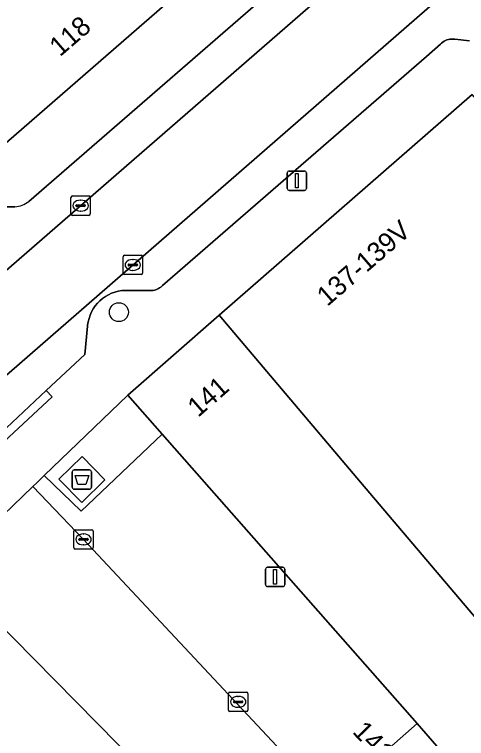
# Model space of a CAD drawing. Extents: x 160856 to 161310, y 384024 to 384878.
# Drawn here: x 161002.28 to 161025.64, y 384577.71 to 384615.1 of the extents above; entities that cross this region are included whole.
import ezdxf

# ---------------------------------------------------------------- set-up
doc = ezdxf.new("R2010")
doc.units = 0
for name, color, linetype in [('IMGEO_Afval_apart_plaats', 7, 'Continuous'), ('IMGEO_Boom', 7, 'Continuous'), ('IMGEO_Kolk', 7, 'Continuous'), ('IMGEO_Lichtmast', 7, 'Continuous'), ('IMGEO_Pand', 7, 'Continuous'), ('IMGEO_Pand_nummerreeks', 7, 'Continuous'), ('IMGEO_Parkeervlak_open', 7, 'Continuous'), ('IMGEO_Rijbaan_lokaal_gesloten', 7, 'Continuous'), ('IMGEO_Rijbaan_lokaal_open', 7, 'Continuous'), ('IMGEO_Voetpad_gesloten', 7, 'Continuous'), ('IMGEO_Voetpad_open', 7, 'Continuous')]:
    doc.layers.add(name, color=color, linetype=linetype)

msp = doc.modelspace()

# ---------------------------------------------------------------- linework, layer by layer
at = {"layer": 'IMGEO_Afval_apart_plaats'}
for p, q in [((161005.269, 384590.687), (161005.269, 384591.487)), ((161005.269, 384591.487), (161005.269, 384590.687)), ((161005.369, 384591.587), (161006.159, 384591.587)), ((161006.159, 384591.587), (161005.369, 384591.587)), ((161006.259, 384591.487), (161006.259, 384590.687)), ((161006.259, 384590.687), (161006.259, 384591.487)), ((161006.159, 384590.587), (161005.369, 384590.587)), ((161005.369, 384590.587), (161006.159, 384590.587))]:
    msp.add_line(p, q, dxfattribs=at)
msp.add_lwpolyline([(161005.412, 384591.301), (161006.116, 384591.301), (161005.967, 384590.831), (161005.561, 384590.831), (161005.412, 384591.301)], dxfattribs=at)
for centre, start, end in [((161005.369, 384591.487), 90, 180), ((161005.369, 384591.487), 90, 180), ((161006.159, 384591.487), 0, 90), ((161006.159, 384591.487), 360, 90), ((161005.369, 384590.687), 180, 270), ((161005.369, 384590.687), 180, 270), ((161006.159, 384590.687), 270, 0), ((161006.159, 384590.687), 270, 0)]:
    msp.add_arc(centre, 0.1, start, end, dxfattribs=at)
at = {"layer": 'IMGEO_Boom'}
msp.add_circle((161007.677, 384599.73), 0.489, dxfattribs=at)
at = {"layer": 'IMGEO_Kolk'}
for p, q in [((161005.2, 384604.803), (161005.2, 384605.655)), ((161005.275, 384605.729), (161006.127, 384605.729)), ((161005.688, 384605.509), (161005.713, 384605.509)), ((161006.201, 384605.655), (161006.201, 384604.803)), ((161005.459, 384605.223), (161005.459, 384605.235)), ((161005.897, 384605.186), (161005.499, 384605.186)), ((161005.502, 384605.272), (161005.9, 384605.272)), ((161005.943, 384605.235), (161005.943, 384605.223)), ((161006.127, 384604.729), (161005.275, 384604.729)), ((161005.711, 384604.949), (161005.686, 384604.949)), ((161007.895, 384601.741), (161007.895, 384602.593)), ((161007.97, 384602.667), (161008.822, 384602.667)), ((161008.896, 384602.593), (161008.896, 384601.741)), ((161008.154, 384602.161), (161008.154, 384602.173)), ((161008.592, 384602.124), (161008.194, 384602.124)), ((161008.197, 384602.21), (161008.595, 384602.21)), ((161008.383, 384602.447), (161008.408, 384602.447)), ((161008.638, 384602.173), (161008.638, 384602.161)), ((161008.406, 384601.887), (161008.381, 384601.887)), ((161008.822, 384601.667), (161007.97, 384601.667)), ((161005.35, 384587.571), (161005.35, 384588.423)), ((161005.425, 384588.497), (161006.277, 384588.497)), ((161005.838, 384588.277), (161005.863, 384588.277)), ((161006.351, 384588.423), (161006.351, 384587.571)), ((161005.609, 384587.991), (161005.609, 384588.003)), ((161006.047, 384587.954), (161005.649, 384587.954)), ((161005.652, 384588.04), (161006.05, 384588.04)), ((161006.093, 384588.003), (161006.093, 384587.991)), ((161005.861, 384587.717), (161005.836, 384587.717)), ((161006.277, 384587.497), (161005.425, 384587.497)), ((161013.418, 384580.107), (161014.27, 384580.107)), ((161013.343, 384579.181), (161013.343, 384580.033)), ((161013.831, 384579.887), (161013.856, 384579.887)), ((161014.344, 384580.033), (161014.344, 384579.181)), ((161013.602, 384579.601), (161013.602, 384579.613)), ((161014.04, 384579.564), (161013.642, 384579.564)), ((161013.645, 384579.65), (161014.043, 384579.65)), ((161013.854, 384579.327), (161013.829, 384579.327)), ((161014.086, 384579.613), (161014.086, 384579.601)), ((161014.27, 384579.107), (161013.418, 384579.107))]:
    msp.add_line(p, q, dxfattribs=at)
for points in [[(161005.2, 384604.803), (161005.2, 384605.655)], [(161005.275, 384605.729), (161006.127, 384605.729)], [(161006.201, 384605.655), (161006.201, 384604.803)], [(161006.127, 384604.729), (161005.275, 384604.729)], [(161007.895, 384601.741), (161007.895, 384602.593)], [(161007.97, 384602.667), (161008.822, 384602.667)], [(161008.896, 384602.593), (161008.896, 384601.741)], [(161008.822, 384601.667), (161007.97, 384601.667)], [(161005.35, 384587.571), (161005.35, 384588.423)], [(161005.425, 384588.497), (161006.277, 384588.497)], [(161006.351, 384588.423), (161006.351, 384587.571)], [(161006.277, 384587.497), (161005.425, 384587.497)], [(161013.418, 384580.107), (161014.27, 384580.107)], [(161013.343, 384579.181), (161013.343, 384580.033)], [(161014.344, 384580.033), (161014.344, 384579.181)], [(161014.27, 384579.107), (161013.418, 384579.107)]]:
    msp.add_lwpolyline(points, dxfattribs=at)
for centre, radius, start, end in [((161005.277, 384605.653), 0.0765, 91.552, 178.448), ((161005.277, 384605.653), 0.0765, 91.552, 178.448), ((161006.125, 384605.653), 0.0765, 1.552, 88.448), ((161006.125, 384605.653), 0.0765, 1.552, 88.448), ((161005.499, 384605.232), 0.0403, 85.8775, 175.7526), ((161005.496, 384605.222), 0.0366, 178.938, 274.7102), ((161005.9, 384605.229), 0.043, 264.8664, 352.4533), ((161005.904, 384605.234), 0.0386, 1.7309, 96.639), ((161005.277, 384604.805), 0.0765, 181.552, 268.448), ((161005.277, 384604.805), 0.0765, 181.552, 268.448), ((161006.125, 384604.805), 0.0765, 271.552, 358.448), ((161006.125, 384604.805), 0.0765, 271.552, 358.448), ((161007.972, 384602.591), 0.0765, 91.552, 178.448), ((161007.972, 384602.591), 0.0765, 91.552, 178.448), ((161008.82, 384602.591), 0.0765, 1.552, 88.448), ((161008.82, 384602.591), 0.0765, 1.552, 88.448), ((161008.194, 384602.17), 0.0403, 85.8775, 175.7526), ((161008.191, 384602.16), 0.0366, 178.938, 274.7102), ((161008.595, 384602.167), 0.043, 264.8664, 352.4533), ((161008.599, 384602.172), 0.0386, 1.7309, 96.639), ((161007.972, 384601.743), 0.0765, 181.552, 268.448), ((161007.972, 384601.743), 0.0765, 181.552, 268.448), ((161008.82, 384601.743), 0.0765, 271.552, 358.448), ((161008.82, 384601.743), 0.0765, 271.552, 358.448), ((161005.427, 384588.421), 0.0765, 91.552, 178.448), ((161005.427, 384588.421), 0.0765, 91.552, 178.448), ((161006.275, 384588.421), 0.0765, 1.552, 88.448), ((161006.275, 384588.421), 0.0765, 1.552, 88.448), ((161005.649, 384588), 0.0403, 85.8775, 175.7526), ((161005.646, 384587.99), 0.0366, 178.938, 274.7102), ((161006.05, 384587.997), 0.043, 264.8664, 352.4533), ((161006.054, 384588.002), 0.0386, 1.7309, 96.639), ((161005.427, 384587.573), 0.0765, 181.552, 268.448), ((161005.427, 384587.573), 0.0765, 181.552, 268.448), ((161006.275, 384587.573), 0.0765, 271.552, 358.448), ((161006.275, 384587.573), 0.0765, 271.552, 358.448), ((161013.42, 384580.031), 0.0765, 91.552, 178.448), ((161013.42, 384580.031), 0.0765, 91.552, 178.448), ((161014.268, 384580.031), 0.0765, 1.552, 88.448), ((161014.268, 384580.031), 0.0765, 1.552, 88.448), ((161013.642, 384579.61), 0.0403, 85.8775, 175.7526), ((161013.639, 384579.6), 0.0366, 178.938, 274.7102), ((161014.043, 384579.607), 0.043, 264.8664, 352.4533), ((161014.047, 384579.612), 0.0386, 1.7309, 96.639), ((161013.42, 384579.183), 0.0765, 181.552, 268.448), ((161013.42, 384579.183), 0.0765, 181.552, 268.448), ((161014.268, 384579.183), 0.0765, 271.552, 358.448), ((161014.268, 384579.183), 0.0765, 271.552, 358.448)]:
    msp.add_arc(centre, radius, start, end, dxfattribs=at)
for centre, major_axis, ratio, start_param, end_param in [((161005.687, 384605.229), (-0.387, 0.002), 0.722429, 4.712389, 7.853982), ((161005.712, 384605.229), (-0.39, 0.002), 0.717154, 1.570796, 4.712389), ((161008.382, 384602.167), (-0.387, 0.002), 0.722429, 4.712389, 7.853982), ((161008.407, 384602.167), (-0.39, 0.002), 0.717154, 1.570796, 4.712389), ((161005.837, 384587.997), (-0.387, 0.002), 0.722429, 4.712389, 7.853982), ((161005.862, 384587.997), (-0.39, 0.002), 0.717154, 1.570796, 4.712389), ((161013.83, 384579.607), (-0.387, 0.002), 0.722429, 4.712389, 7.853982), ((161013.855, 384579.607), (-0.39, 0.002), 0.717154, 1.570796, 4.712389)]:
    msp.add_ellipse(centre, major_axis=major_axis, ratio=ratio, start_param=start_param, end_param=end_param, dxfattribs=at)
at = {"layer": 'IMGEO_Lichtmast'}
for p, q in [((161016.478, 384607.017), (161017.268, 384607.017)), ((161017.268, 384607.017), (161016.478, 384607.017)), ((161016.378, 384606.117), (161016.378, 384606.917)), ((161016.378, 384606.917), (161016.378, 384606.117)), ((161017.368, 384606.917), (161017.368, 384606.117)), ((161017.368, 384606.117), (161017.368, 384606.917)), ((161017.268, 384606.017), (161016.478, 384606.017)), ((161016.478, 384606.017), (161017.268, 384606.017)), ((161015.255, 384585.659), (161015.255, 384586.459)), ((161015.255, 384586.459), (161015.255, 384585.659)), ((161015.355, 384586.559), (161016.145, 384586.559)), ((161016.145, 384586.559), (161015.355, 384586.559)), ((161016.245, 384586.459), (161016.245, 384585.659)), ((161016.245, 384585.659), (161016.245, 384586.459)), ((161016.145, 384585.559), (161015.355, 384585.559)), ((161015.355, 384585.559), (161016.145, 384585.559))]:
    msp.add_line(p, q, dxfattribs=at)
for points in [[(161016.798, 384606.892), (161016.948, 384606.892), (161016.948, 384606.142), (161016.798, 384606.142), (161016.798, 384606.892)], [(161015.675, 384586.434), (161015.825, 384586.434), (161015.825, 384585.684), (161015.675, 384585.684), (161015.675, 384586.434)]]:
    msp.add_lwpolyline(points, dxfattribs=at)
for centre, start, end in [((161016.478, 384606.917), 90, 180), ((161016.478, 384606.917), 90, 180), ((161017.268, 384606.917), 0, 90), ((161017.268, 384606.917), 360, 90), ((161016.478, 384606.117), 180, 270), ((161016.478, 384606.117), 180, 270), ((161017.268, 384606.117), 270, 0), ((161017.268, 384606.117), 270, 0), ((161015.355, 384586.459), 90, 180), ((161015.355, 384586.459), 90, 180), ((161016.145, 384586.459), 0, 90), ((161016.145, 384586.459), 360, 90), ((161015.355, 384585.659), 180, 270), ((161015.355, 384585.659), 180, 270), ((161016.145, 384585.659), 270, 0), ((161016.145, 384585.659), 270, 0)]:
    msp.add_arc(centre, 0.1, start, end, dxfattribs=at)
at = {"layer": 'IMGEO_Pand'}
for points in [[(161017.955, 384622.48), (161016.56, 384624.082), (161002.264, 384618.717), (161000, 384617.833), (160985.981, 384612.527), (160994.768, 384602.349), (161000, 384606.866)], [(161030.393, 384578.898), (161043.64, 384590.649), (161029.215, 384607.194), (161025.93, 384610.963), (161012.864, 384599.573), (161020.168, 384590.958)], [(161023.092, 384578.489), (161025.123, 384576.152), (161025.353, 384575.902), (161025.853, 384575.356), (161030.393, 384578.898), (161020.168, 384590.958), (161012.864, 384599.573), (161008.133, 384595.448), (161009.906, 384593.438)], [(161023.092, 384578.489), (161019.878, 384575.647), (161021.929, 384573.327), (161025.123, 384576.152)]]:
    msp.add_lwpolyline(points, close=True, dxfattribs=at)
at = {"layer": 'IMGEO_Parkeervlak_open'}
for points in [[(161038.406, 384628.276), (161000, 384594.865), (160980.308, 384577.714)], [(161023.163, 384621.458), (161022.439, 384622.293), (161017.999, 384618.442), (161003.019, 384605.443)], [(160976.957, 384580.135), (160977.321, 384580.465), (160978.384, 384581.429), (161000, 384600.273), (161021.935, 384619.355)], [(161023.571, 384612.932), (161024.292, 384613.576), (161024.348, 384613.626), (161024.412, 384613.674), (161024.481, 384613.717), (161024.554, 384613.753), (161024.629, 384613.783), (161024.707, 384613.806), (161024.786, 384613.822), (161024.867, 384613.83), (161024.948, 384613.832), (161025.029, 384613.826), (161025.803, 384613.747)], [(160993.662, 384586.043), (161003.916, 384595.689), (161005.926, 384597.544), (161006.059, 384599.013), (161006.063, 384599.057), (161006.091, 384599.235), (161006.134, 384599.41), (161006.192, 384599.581), (161006.266, 384599.745), (161006.354, 384599.903), (161006.456, 384600.052), (161006.57, 384600.191), (161006.697, 384600.319), (161006.835, 384600.436), (161006.982, 384600.54), (161007.138, 384600.63), (161007.302, 384600.706), (161007.472, 384600.767), (161007.646, 384600.813), (161007.824, 384600.842), (161008.004, 384600.856), (161008.184, 384600.854), (161009.22, 384600.849), (161009.294, 384600.843), (161009.367, 384600.844), (161009.441, 384600.851), (161009.513, 384600.865), (161009.584, 384600.885), (161009.653, 384600.911), (161009.719, 384600.944), (161009.782, 384600.982), (161009.841, 384601.026), (161009.897, 384601.075), (161009.93, 384601.109), (161023.571, 384612.932)], [(161002.299, 384605.176), (161001.56, 384605.167)]]:
    msp.add_lwpolyline(points, dxfattribs=at)
for points in [[(161009.906, 384593.438), (161005.728, 384589.46), (161003.819, 384591.291), (161003.448, 384590.933), (161003.233, 384590.726), (161005.851, 384587.997), (161020.812, 384572.002), (161021.135, 384572.241), (161025.353, 384575.902), (161025.123, 384576.152), (161021.929, 384573.327), (161019.878, 384575.647), (161023.092, 384578.489)], [(160998.757, 384586.414), (160994.515, 384582.326), (161000.133, 384575.891), (161004.057, 384571.396), (161008.762, 384575.304), (161015.582, 384568.028), (161016.273, 384568.639), (160998.962, 384586.206)]]:
    msp.add_lwpolyline(points, close=True, dxfattribs=at)
msp.add_arc((161002.266, 384606.369), 1.194, 271.5832, 309.1097, dxfattribs=at)
at = {"layer": 'IMGEO_Rijbaan_lokaal_gesloten'}
for points in [[(161045.97, 384635.823), (161048.906, 384638.739), (161096.984, 384685.767), (161094.179, 384688.665), (161093.847, 384688.359), (161047.62, 384642.996), (161045.943, 384641.353), (161041.622, 384637.072), (161035.757, 384631.338), (161021.935, 384619.355), (161000, 384600.273), (160978.384, 384581.429), (160977.321, 384580.465), (160976.957, 384580.135), (160976.745, 384579.943)], [(160980.308, 384577.714), (161000, 384594.865), (161038.406, 384628.276), (161045.97, 384635.823)]]:
    msp.add_lwpolyline(points, dxfattribs=at)
at = {"layer": 'IMGEO_Rijbaan_lokaal_open'}
msp.add_lwpolyline([(161003.233, 384590.726), (161000.653, 384588.241), (160998.757, 384586.414), (160998.962, 384586.206), (161016.273, 384568.639), (161020.812, 384572.002), (161005.851, 384587.997)], close=True, dxfattribs=at)
at = {"layer": 'IMGEO_Voetpad_gesloten'}
msp.add_lwpolyline([(161005.773, 384592.269), (161004.581, 384591.098), (161005.754, 384589.904), (161006.946, 384591.076)], close=True, dxfattribs=at)
at = {"layer": 'IMGEO_Voetpad_open'}
for points in [[(161043.184, 384645.796), (161041.458, 384644.107), (161037.434, 384640.168), (161033.664, 384636.809), (161027.384, 384631.214), (161017.955, 384622.48), (161000, 384606.866), (160994.768, 384602.349), (160990.689, 384598.828), (160973.995, 384584.418), (160977.218, 384580.587)], [(161003.019, 384605.443), (161017.999, 384618.442), (161022.439, 384622.293), (161023.163, 384621.458)], [(161025.803, 384613.747), (161025.029, 384613.826), (161024.948, 384613.832), (161024.867, 384613.83), (161024.786, 384613.822), (161024.707, 384613.806), (161024.629, 384613.783), (161024.554, 384613.753), (161024.481, 384613.717), (161024.412, 384613.674), (161024.348, 384613.626), (161024.292, 384613.576), (161023.571, 384612.932), (161009.93, 384601.109), (161009.897, 384601.075), (161009.841, 384601.026), (161009.782, 384600.982), (161009.719, 384600.944), (161009.653, 384600.911), (161009.584, 384600.885), (161009.513, 384600.865), (161009.441, 384600.851), (161009.367, 384600.844), (161009.294, 384600.843), (161009.22, 384600.849), (161008.184, 384600.854), (161008.004, 384600.856), (161007.824, 384600.842), (161007.646, 384600.813), (161007.472, 384600.767), (161007.302, 384600.706), (161007.138, 384600.63), (161006.982, 384600.54), (161006.835, 384600.436), (161006.697, 384600.319), (161006.57, 384600.191), (161006.456, 384600.052), (161006.354, 384599.903), (161006.266, 384599.745), (161006.192, 384599.581), (161006.134, 384599.41), (161006.091, 384599.235), (161006.063, 384599.057), (161006.059, 384599.013), (161005.926, 384597.544), (161003.916, 384595.689), (161004.223, 384595.359), (161000, 384591.435)], [(160982.962, 384572.239), (160994.515, 384582.326), (160998.757, 384586.414), (161000.653, 384588.241), (161003.233, 384590.726), (161003.448, 384590.933), (161003.819, 384591.291), (161008.133, 384595.448), (161012.864, 384599.573), (161025.93, 384610.963)], [(161001.56, 384605.167), (161002.299, 384605.176)]]:
    msp.add_lwpolyline(points, dxfattribs=at)
for points in [[(161000, 384591.435), (161004.223, 384595.359), (161003.916, 384595.689), (160993.662, 384586.043), (160993.911, 384585.775)], [(161009.906, 384593.438), (161008.133, 384595.448), (161003.819, 384591.291), (161005.728, 384589.46)], [(161006.946, 384591.076), (161005.754, 384589.904), (161004.581, 384591.098), (161005.773, 384592.269)]]:
    msp.add_lwpolyline(points, close=True, dxfattribs=at)
msp.add_arc((161002.266, 384606.369), 1.194, 271.5832, 309.1097, dxfattribs=at)

# ---------------------------------------------------------------- texts
at = {"layer": 'IMGEO_Pand_nummerreeks'}
for s, rotation, p in [('118', 40.8118, (161004.63, 384612.886)), ('137-139V', 40.9346, (161018.45, 384599.995)), ('141', 41.0855, (161011.77, 384594.267)), ('141/N01', 313.9019, (161019.703, 384578.027))]:
    msp.add_text(s, height=1, rotation=rotation, dxfattribs=at).set_placement(p)

doc.saveas('drawing.dxf')
